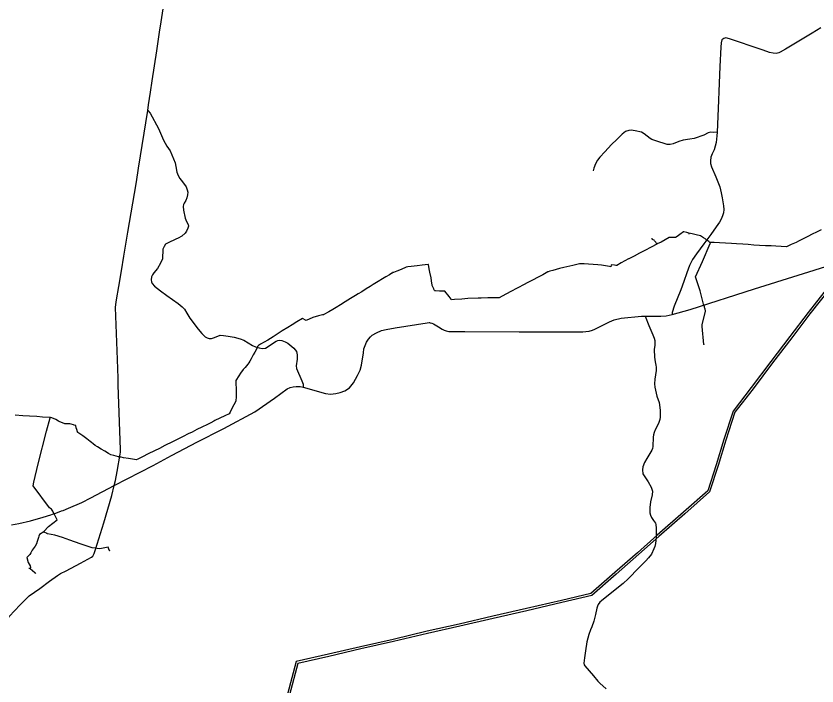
# Model space of a CAD drawing. Extents: x -789162 to -606354, y -1062736 to -945481.
# Drawn here: x -708793 to -703238, y -972031 to -967380 of the extents above; entities that cross this region are included whole.
import ezdxf

# ---------------------------------------------------------------- set-up
doc = ezdxf.new("R2010")
doc.units = 0
for name, color, linetype in [('_SIRSI VZTAHY_ELEKTRICKE VEDENI VN 110 kV S', 7, 'Continuous'), ('_SIRSI VZTAHY_SILNICE I TRIDY_STAV', 7, 'Continuous'), ('_SIRSI VZTAHY_SILNICE II TRIDY_STAV', 7, 'Continuous'), ('_SIRSI VZTAHY_SILNICE III TRIDY_STAV', 7, 'Continuous'), ('_SIRSI VZTAHY_VTL PLYNOVOD', 7, 'Continuous')]:
    doc.layers.add(name, color=color, linetype=linetype)

msp = doc.modelspace()

# ---------------------------------------------------------------- linework, layer by layer
at = {"layer": '_SIRSI VZTAHY_ELEKTRICKE VEDENI VN 110 kV S'}
for points in [[(-703148, -969247.5), (-703298.9, -969438.4), (-703425.5, -969605.4), (-703557.7, -969779.2), (-703693.7, -969958.3), (-703820.3, -970122.3), (-703883.6, -970319.5), (-703938.1, -970495.4), (-703995.9, -970675.4), (-704164.3, -970824.6), (-704345.3, -970983.1), (-704345.6, -970983.3)], [(-703136.1, -969256.7), (-703287, -969447.5), (-703413.5, -969614.4), (-703545.7, -969788.3), (-703681.8, -969967.4), (-703806.8, -970129.4), (-703869.2, -970324), (-703923.8, -970500), (-703982.9, -970684), (-704154.5, -970835.9), (-704335.3, -970994.2)], [(-704345.6, -970983.3), (-704483.2, -971105.8), (-704640.2, -971243.7), (-704805.9, -971389.2), (-705010.9, -971436.8), (-705252.7, -971493.5), (-705486.5, -971546.8), (-705718.5, -971600.9), (-705941.4, -971651.5), (-706177.1, -971707.5), (-706404.6, -971759.6), (-706625.7, -971810.9), (-706850.7, -971861.4), (-706910.2, -972087.9)], [(-704335.3, -970994.2), (-704335.5, -970994.4), (-704473.4, -971117.1), (-704630.4, -971255), (-704799, -971403.1), (-705007.7, -971451.5), (-705249.2, -971508.2), (-705483.1, -971561.4), (-705715.1, -971615.5), (-705938, -971666.1), (-706173.7, -971722.2), (-706401.2, -971774.2), (-706622.3, -971825.5), (-706838.7, -971874), (-706895.7, -972091.8)]]:
    msp.add_lwpolyline(points, dxfattribs=at)
at = {"layer": '_SIRSI VZTAHY_SILNICE I TRIDY_STAV'}
for points in [[(-704241.8, -969452.9), (-704118.4, -969418.2), (-703671.8, -969275.3), (-702837.6, -969013.3), (-702803.8, -969003), (-702753.1, -968990.7), (-702733.2, -968987.2), (-702705, -968982.4), (-702653.1, -968976.3), (-702635.2, -968975.4), (-702591.1, -968973.3), (-702555.2, -968974.9), (-702514.2, -968977.4), (-702487.4, -968980.9), (-702451, -968987.1), (-702427.1, -968991.4), (-702202.1, -969047.1), (-701903.3, -969123.5)], [(-706800.6, -969957.2), (-706646.8, -970001.6), (-706610.6, -970005.6), (-706574.3, -970001.4), (-706543.7, -969993.8), (-706511.4, -969982.3), (-706480.2, -969961.9), (-706452, -969927.8), (-706424.6, -969875.6), (-706405.1, -969838.6), (-706395.6, -969804.9), (-706383.7, -969717.5), (-706379.7, -969690), (-706371.3, -969666.8), (-706360.9, -969644.8), (-706347.6, -969623.2), (-706334.6, -969608.1), (-706322.6, -969596.2), (-706293.1, -969578.9), (-706256.9, -969564.1), (-706226.3, -969556.5), (-706162.4, -969545.6), (-705940.6, -969509.1), (-705927.6, -969508.9), (-705924.4, -969508.9), (-705920.7, -969509.6), (-705909.6, -969511.4), (-705896.4, -969517.2), (-705861.7, -969538.9), (-705837.4, -969555.1), (-705823.1, -969561.6), (-705810.2, -969565.6), (-705791.5, -969569.2), (-705680.2, -969570.5), (-705303.4, -969572.4), (-705275.2, -969573), (-704975.7, -969572.9), (-704862.2, -969573), (-704840.2, -969570.8), (-704817.6, -969567.2), (-704794.1, -969560.4), (-704778.2, -969554.9), (-704677.2, -969504.1), (-704660.5, -969495.8), (-704644.6, -969489.7), (-704596.4, -969478.4), (-704454.3, -969464.1), (-704429.6, -969463.6)], [(-704429.6, -969463.6), (-704404, -969463.3), (-704346.7, -969464.4), (-704319.8, -969464.3), (-704284.7, -969460.9), (-704241.8, -969452.9)], [(-708111.1, -970639.8), (-707842.2, -970500.8), (-707714.4, -970431.4), (-707534.7, -970336.6), (-707360.1, -970248.1), (-707350.4, -970243.4), (-707136.2, -970127.8), (-707000, -970032.1), (-706911.6, -969967.9), (-706891.3, -969959.4), (-706870.3, -969954.6), (-706850.2, -969951.5), (-706822.3, -969952.1), (-706800.6, -969957.2)], [(-708824.8, -970913.4), (-708773.6, -970902.8), (-708692.6, -970884.8), (-708605.3, -970860.1), (-708550.1, -970842.2), (-708540.1, -970838.9), (-708528.6, -970835.2), (-708478, -970816.2), (-708466.7, -970812.6), (-708428.1, -970797.6), (-708335, -970756.8), (-708273.2, -970725), (-708111.1, -970639.8)]]:
    msp.add_lwpolyline(points, dxfattribs=at)
at = {"layer": '_SIRSI VZTAHY_SILNICE II TRIDY_STAV'}
for points in [[(-707878.5, -968035.2), (-707873.6, -967995.9), (-707860.2, -967909.6), (-707847.9, -967829.4), (-707816.7, -967622.3), (-707797.5, -967491.8), (-707785.9, -967420), (-707768.1, -967301)], [(-708111.1, -970639.8), (-708103, -970603.9), (-708092.1, -970543.1), (-708070.5, -970422), (-708068.9, -970406.9), (-708068.4, -970388.4), (-708083.5, -969943.1), (-708085.3, -969893.6), (-708089.9, -969765.4), (-708100.3, -969463.6), (-708102.1, -969403.4), (-708099.9, -969381.9), (-708095.2, -969351.1), (-708079.6, -969258.7), (-708060.7, -969148.8), (-708044.3, -969047.2), (-708016.5, -968879.7), (-707971.2, -968613.1), (-707957.8, -968530.8), (-707942.2, -968437.2), (-707878.5, -968035.2)], [(-708910.2, -971640.8), (-708900.3, -971626.2), (-708881.8, -971583.1), (-708876, -971576.5), (-708857.7, -971564), (-708839.2, -971549.7), (-708800, -971507.1), (-708766.4, -971470.9), (-708732.3, -971434.9), (-708701.1, -971406.1), (-708627.4, -971354.2), (-708561.4, -971303.9), (-708505.1, -971264.4), (-708483.9, -971250), (-708445, -971230.7), (-708346.5, -971178.8), (-708268.8, -971135.7), (-708260.3, -971129.1), (-708254.2, -971121.7), (-708249.7, -971111.6), (-708240.4, -971084.4), (-708183.9, -970897.6), (-708127.2, -970709.2), (-708111.1, -970639.8)]]:
    msp.add_lwpolyline(points, dxfattribs=at)
at = {"layer": '_SIRSI VZTAHY_SILNICE III TRIDY_STAV'}
for points in [[(-703212, -967463.3), (-703270.7, -967499.2), (-703457.2, -967610.7), (-703494.3, -967631.6), (-703503.3, -967635), (-703521.8, -967640.1), (-703541.6, -967639), (-703568.1, -967632.9), (-703612, -967617.3), (-703624.4, -967613.6), (-703844.3, -967537.9), (-703870, -967532.6), (-703885.1, -967535.6), (-703897.3, -967544.9), (-703903.4, -967566.8), (-703904.8, -967595.7), (-703911.1, -967730.8), (-703916.6, -967847.3), (-703924.2, -968022.7), (-703930.8, -968186.3)], [(-707878.5, -968035.2), (-707861.5, -968054.5), (-707804.3, -968160.1), (-707768.9, -968243.1), (-707747.1, -968282.8), (-707724, -968316.3), (-707688.8, -968399.9), (-707683.3, -968425.8), (-707677.7, -968464.8), (-707668.6, -968488.6), (-707656.1, -968508.8), (-707638.4, -968530.4), (-707612.8, -968565), (-707604.6, -968586.4), (-707601.2, -968603.2), (-707603.5, -968622.7), (-707609, -968642), (-707615.4, -968660), (-707626.5, -968679), (-707631, -968688.7), (-707632.6, -968703.4), (-707630.2, -968727.5), (-707618.5, -968783.2), (-707611, -968807.7), (-707598.5, -968828.3), (-707597.5, -968839.2), (-707600.1, -968853.7), (-707610.2, -968874.3), (-707619.9, -968887.6), (-707642.6, -968907.7), (-707668.4, -968922.4), (-707683.7, -968930.5), (-707737.2, -968953.9), (-707754.8, -968964.9), (-707764.6, -968979.8), (-707773.5, -968999), (-707776.2, -969066.7), (-707790, -969096.4), (-707810.9, -969133.2), (-707837.7, -969162.7), (-707847.2, -969177.6), (-707852.5, -969191.3), (-707856, -969211.9), (-707853.8, -969224.7), (-707847.8, -969236.8), (-707832.8, -969254.8), (-707790.2, -969287.1), (-707746.1, -969321.2), (-707667.3, -969376.4), (-707639.2, -969398.4), (-707625, -969415.2), (-707608.6, -969442.7), (-707586.1, -969478.7), (-707528.4, -969553.3), (-707504.4, -969583.1), (-707490.1, -969599.1), (-707480, -969608.3), (-707466.3, -969614.8), (-707452.5, -969618.6), (-707436.3, -969619), (-707415.4, -969612.4), (-707377.9, -969595.9), (-707354.1, -969597.2), (-707321.7, -969601.8), (-707279.4, -969609.8), (-707237.1, -969620.3), (-707213.8, -969631.3), (-707181.9, -969649.1), (-707153.2, -969666.5), (-707131.5, -969676.3), (-707105.6, -969683.7), (-707085.2, -969688.2), (-707063.3, -969686.4), (-706988.7, -969636.6), (-706976.2, -969631.9), (-706963.3, -969631.6), (-706949.8, -969633.2), (-706926.1, -969642), (-706908.2, -969652), (-706866.1, -969686.6), (-706847.6, -969708.1), (-706841.7, -969731.6), (-706844, -969762.1), (-706850.1, -969807.6), (-706846.6, -969826.1), (-706811.4, -969911.8), (-706802.1, -969936.6), (-706800.6, -969957.2)], [(-703930.8, -968186.3), (-703954.1, -968188), (-703976.8, -968187.5), (-703992.4, -968190.3), (-704022.9, -968208.6), (-704090.2, -968231.4), (-704120.1, -968236.1), (-704165.8, -968241.8), (-704195.7, -968251.5), (-704234.4, -968268.2), (-704256.8, -968271.7), (-704276.1, -968271.2), (-704355.6, -968246.7), (-704382.7, -968238.6), (-704395.7, -968230.6), (-704415, -968214.2), (-704435.6, -968197.5), (-704454.5, -968186.9), (-704499.7, -968176.4), (-704525.6, -968173), (-704544, -968174.2), (-704565.1, -968183), (-704589, -968200.8), (-704605.4, -968216.9), (-704626.7, -968237.5), (-704663.6, -968271.3), (-704710.2, -968322.2), (-704743.4, -968360), (-704760.7, -968381.5), (-704774.7, -968407), (-704784.8, -968435.9), (-704791.2, -968454.7)], [(-703930.8, -968186.3), (-703932.4, -968211.6), (-703936.9, -968258.1), (-703943.3, -968283.3), (-703952.1, -968308.5), (-703965.5, -968337.6), (-703973.4, -968361.3), (-703976.6, -968384.9), (-703976.2, -968403.2), (-703969.7, -968426.4), (-703939.3, -968497.1), (-703911.9, -968565.6), (-703902.7, -968607.8), (-703895.9, -968643.1), (-703886.9, -968697), (-703884.8, -968722.7), (-703887.2, -968746.6), (-703894.1, -968767.7), (-703902.3, -968791), (-703913.1, -968811.4), (-703937.4, -968843.3), (-703974.2, -968896), (-704022.6, -968961.7), (-704074.4, -969031.7), (-704100.8, -969069.5), (-704122.9, -969113), (-704140.6, -969162.5), (-704162.6, -969223.3), (-704183.2, -969282.1), (-704228.5, -969393.7), (-704242.9, -969438.2), (-704241.8, -969452.9)], [(-704429.6, -969463.6), (-704403.4, -969529.7), (-704376.5, -969594), (-704367.7, -969615.9), (-704362.7, -969633.1), (-704363.2, -969665.4), (-704367.5, -969695.8), (-704364.3, -969748.2), (-704360.9, -969780.5), (-704355, -969804.8), (-704352.7, -969817.8), (-704354.2, -969840.3), (-704361.9, -969901.1), (-704363.9, -969933.5), (-704361.4, -969957.8), (-704348.8, -970020.3), (-704331.5, -970064.1), (-704330.1, -970079.5), (-704326.5, -970118.4), (-704326, -970165.6), (-704328.6, -970182.1), (-704333.9, -970201.2), (-704347.6, -970231.6), (-704360.3, -970253.6), (-704368.3, -970272.4), (-704372.5, -970286.6), (-704374.2, -970304.2), (-704376.7, -970369.5), (-704378.3, -970381.9), (-704383.6, -970394.3), (-704397.4, -970418.1), (-704418.3, -970451.7), (-704434.4, -970479.8), (-704445.1, -970509.4), (-704449.1, -970529.5), (-704445.1, -970557.2), (-704432.3, -970579.9), (-704409.6, -970613.3), (-704387.8, -970651.2), (-704379.6, -970677.7), (-704380.1, -970703.2), (-704391.8, -970752.3), (-704397.6, -970791.4), (-704397.1, -970828.2), (-704392.3, -970846), (-704386, -970861.8), (-704372.5, -970882.2), (-704359, -970899.9), (-704354.5, -970911.1), (-704352.7, -970935.9), (-704352.9, -970967.4), (-704353.6, -970997.5), (-704357.2, -971041.2), (-704363.5, -971062.6), (-704368.8, -971078.3), (-704385.1, -971114.9), (-704406.4, -971142), (-704424.1, -971161.8), (-704473.8, -971211.4), (-704548.2, -971287.8), (-704581, -971318.5), (-704649.3, -971372.2), (-704732, -971439.2), (-704743.7, -971449.2), (-704755, -971464.4), (-704761.2, -971476.5), (-704765.4, -971491.6), (-704774.3, -971534), (-704786, -971580.7), (-704800.4, -971620.2), (-704808.8, -971640.3), (-704821, -971672.8), (-704833.1, -971724.9), (-704842.5, -971786.7), (-704850.1, -971835.3), (-704854, -971873.4), (-704852.5, -971883.7), (-704848.8, -971891.9), (-704788.4, -971959.9), (-704756.9, -971996.4), (-704744, -972011.7), (-704699.5, -972050.2)]]:
    msp.add_lwpolyline(points, dxfattribs=at)
at = {"layer": '_SIRSI VZTAHY_VTL PLYNOVOD'}
for points in [[(-704125.7, -968887.3), (-704141.4, -968883.7), (-704161.9, -968878.3), (-704163.6, -968878.1), (-704164.9, -968878.5), (-704189.6, -968896), (-704208.2, -968910.3), (-704219.6, -968918.9), (-704231.5, -968918.6), (-704256.9, -968918.4), (-704263, -968918.4), (-704263, -968918.4), (-704263, -968918.4), (-704319.7, -968950.1), (-704324, -968951.9), (-704324.1, -968951.9), (-704341.3, -968959), (-704348.4, -968963.1)], [(-704125.7, -968887.3), (-704126.1, -968889.7), (-704126.3, -968891.3), (-704126.6, -968893.7)], [(-703975.9, -968951.8), (-703977.8, -968951.8), (-703981.7, -968951.5), (-703983.3, -968951), (-703988.7, -968946.6), (-704001.2, -968937.2), (-704001.9, -968936.7), (-704006.4, -968932.9), (-704009.6, -968930.4), (-704024.8, -968919.6), (-704045.3, -968905.4), (-704076.4, -968898.2), (-704103.9, -968892.3), (-704125.7, -968887.3)], [(-703209.2, -968865.3), (-703241.7, -968880.7), (-703241.8, -968880.7), (-703270.6, -968895), (-703300.4, -968910.7), (-703328.9, -968924.8), (-703366.1, -968943.4), (-703366.2, -968943.4), (-703382.4, -968951.4), (-703416.8, -968967.4), (-703440.5, -968978.2), (-703450, -968982.5), (-703523.2, -968977.9), (-703555.4, -968976.6), (-703596, -968975.2), (-703636.5, -968973.4), (-703676.3, -968970.5), (-703715.7, -968967.3), (-703753.2, -968964.4), (-703753.4, -968964.4), (-703797, -968961.2), (-703830.6, -968959.1), (-703872.3, -968956.3), (-703913.5, -968954.3), (-703914, -968954.3), (-703914, -968954.3), (-703950.2, -968952.7), (-703974.3, -968951.9), (-703975.6, -968951.9), (-703975.9, -968951.8)], [(-704348.4, -968963.1), (-704389.1, -968985.4), (-704432.6, -969007.7), (-704468.3, -969026.8), (-704506.8, -969047.3), (-704544, -969066.9), (-704544.2, -969067), (-704595.4, -969094.7), (-704626.7, -969112.1), (-704629.4, -969113.2), (-704632, -969112.7), (-704641.8, -969110.9), (-704664.4, -969106.7), (-704667.6, -969121.4), (-704676, -969119.6), (-704676.1, -969119.6), (-704733.4, -969108.9), (-704758.6, -969106.8), (-704822.5, -969102.1), (-704851.8, -969101.1), (-704873.4, -969100.8), (-704884, -969101.7), (-704903.4, -969105.6), (-704930.3, -969111.1), (-704993.1, -969125.2), (-705023.4, -969133.1), (-705070.8, -969147.1), (-705070.8, -969147.1), (-705090.4, -969152), (-705103.2, -969155.8), (-705103.8, -969155.9), (-705103.8, -969155.9), (-705138.1, -969176), (-705170.9, -969193.7), (-705209.8, -969213.7), (-705257, -969238.3), (-705260, -969239.8), (-705323, -969272.6), (-705356, -969290.6), (-705396.4, -969312.2), (-705442.7, -969336.5), (-705448.7, -969336), (-705448.8, -969336), (-705485.3, -969336.6), (-705520.4, -969337.1), (-705520.4, -969337.1), (-705566.5, -969338.3), (-705586.9, -969339.7), (-705660.4, -969342.1), (-705700.2, -969346.2), (-705750.7, -969348.6), (-705772.5, -969349.6), (-705775.3, -969345.8), (-705788.9, -969327.6), (-705789, -969327.5), (-705819.1, -969290.3), (-705819.1, -969290.3), (-705855.9, -969289.8), (-705883.3, -969289), (-705888.6, -969289), (-705888.6, -969289), (-705890.9, -969284.6), (-705894.1, -969277.4), (-705895.8, -969273.6), (-705901.5, -969260.5), (-705905.7, -969250.9), (-705906.9, -969247.8), (-705907.4, -969244.6), (-705907.7, -969243), (-705908.1, -969239.9), (-705908.4, -969238), (-705908.5, -969237.5), (-705914.7, -969198.3), (-705914.7, -969198.2), (-705922.9, -969157.4), (-705925, -969147), (-705932.6, -969107.3), (-705933.1, -969106.3), (-705933.1, -969106.3), (-705934.2, -969105.6), (-705975, -969110.1), (-706009.9, -969114.6), (-706053.1, -969119.2), (-706075.6, -969121.7), (-706076.1, -969121.8), (-706086.2, -969123.7), (-706122.5, -969139), (-706152.5, -969150.9), (-706175.2, -969159.7), (-706178.9, -969161), (-706180.9, -969161.9), (-706180.9, -969161.9), (-706182.3, -969162.9), (-706184.6, -969164.4), (-706186.4, -969165.6), (-706203.2, -969176.1), (-706227.7, -969191), (-706250.2, -969204.2), (-706250.2, -969204.2), (-706281.2, -969223.4), (-706315, -969244.4), (-706337.3, -969258.6), (-706337.4, -969258.7), (-706363.6, -969275.2), (-706394.8, -969294.9), (-706419.4, -969309.9), (-706419.5, -969310), (-706437.5, -969320.4), (-706472.4, -969341.3), (-706509.1, -969364.2), (-706543.3, -969384.5), (-706573.3, -969403.5), (-706596.3, -969418), (-706624, -969434.8), (-706657.7, -969451.8), (-706660.5, -969454.2), (-706667.8, -969455.7), (-706695.9, -969461.5), (-706695.9, -969461.5), (-706733.2, -969474.3), (-706779.8, -969492.9), (-706806.3, -969480.6), (-706844.7, -969502.9), (-706878.6, -969524.1), (-706908.2, -969542.8), (-706946.3, -969566.8), (-706980.7, -969588.6), (-707009.5, -969606.8), (-707046.8, -969629.4), (-707070.8, -969643.5), (-707070.9, -969643.7), (-707097.6, -969658.5), (-707097.7, -969658.5), (-707111.2, -969668.1), (-707116.1, -969672.3), (-707117.8, -969675.6), (-707123.3, -969688.5), (-707123.3, -969688.5), (-707136.5, -969714.5), (-707146.9, -969733.4), (-707156.8, -969750.6), (-707162.5, -969760.5), (-707171.1, -969775.2), (-707177.8, -969787), (-707177.8, -969787), (-707185.5, -969797.4), (-707185.7, -969797.6), (-707203.6, -969819.1), (-707216.5, -969834.4), (-707216.5, -969834.4), (-707235.2, -969859.3), (-707247.6, -969877.4), (-707268.7, -969911.4), (-707268, -969922.1), (-707267.6, -969928.3), (-707267.3, -969939.5), (-707266.8, -969958.6), (-707266.3, -969985.7), (-707266.1, -970007.9), (-707266.6, -970027.4), (-707267.8, -970046), (-707268.3, -970052.8), (-707281.9, -970079.1), (-707292.9, -970100.8), (-707308.5, -970130.3), (-707314.3, -970141.1), (-707343.8, -970156.5), (-707412.8, -970188.3), (-707412.8, -970188.4), (-707420.6, -970192.4), (-707420.7, -970192.4), (-707441.3, -970203.2), (-707464, -970214.8), (-707504.7, -970235.2), (-707538.5, -970251.4), (-707571.7, -970268.3), (-707599.3, -970281.8), (-707634, -970298.8), (-707669.6, -970316.9), (-707708.1, -970336.1), (-707708.1, -970336.1), (-707759.6, -970362.1), (-707798.3, -970381.4), (-707833, -970398.3), (-707876.7, -970420.1), (-707916.3, -970440), (-707948.5, -970456.1), (-707959, -970461), (-707971.1, -970458.8), (-707984.4, -970456.4), (-708013.2, -970451.7), (-708046.8, -970446.5), (-708062.2, -970443.8), (-708070.5, -970442.4), (-708077.8, -970440.8), (-708080.9, -970440.1), (-708080.9, -970440.1), (-708115, -970431.9), (-708135.8, -970427.6), (-708135.8, -970427.6), (-708150.7, -970418), (-708177.2, -970401.2), (-708201.1, -970386.2), (-708226.4, -970371.6), (-708243.6, -970361.1), (-708258.5, -970350.5), (-708269.1, -970341.9), (-708278.6, -970334), (-708278.7, -970334), (-708300.9, -970316.2), (-708330.2, -970295), (-708356.4, -970275.6), (-708363.3, -970270.5), (-708365.8, -970268.4), (-708367.1, -970265.9), (-708371.3, -970251.3), (-708371.3, -970251.2), (-708374.3, -970239.7), (-708378.8, -970221.9), (-708388.7, -970219.5), (-708394.4, -970217.9), (-708409.2, -970213.8), (-708418.3, -970211.9), (-708426.1, -970212.2), (-708444.9, -970212.3), (-708446.2, -970212.2), (-708453.4, -970212), (-708492.9, -970194.6), (-708496.9, -970192.9), (-708517.3, -970182.3), (-708543.8, -970170.3), (-708543.8, -970170.3), (-708552.4, -970166.7), (-708553, -970166.6)], [(-704382.5, -968923.6), (-704382.9, -968923.9), (-704383.5, -968924.3), (-704383.5, -968924.3), (-704383.5, -968924.3), (-704383.9, -968924.7), (-704382.8, -968926.4), (-704382.5, -968926.7)], [(-704382.1, -968927.4), (-704382.4, -968927.6), (-704382.7, -968927.3), (-704382.8, -968927.1), (-704382.9, -968926.9), (-704382.5, -968926.7)], [(-704382.5, -968926.7), (-704382.3, -968927), (-704382.1, -968927.4)], [(-704348.4, -968963.1), (-704352.9, -968954.5), (-704356.5, -968949.7), (-704360.1, -968945), (-704363.8, -968940.2), (-704367.7, -968935.9), (-704373, -968933.2), (-704378.2, -968930.6), (-704380.6, -968929.5), (-704381.6, -968928.1), (-704381.8, -968927.9), (-704381.9, -968927.7), (-704382.1, -968927.4)], [(-704022.8, -969661.7), (-704022.9, -969661.3), (-704023, -969660.7), (-704023, -969660.2), (-704033.3, -969536.5), (-704033.6, -969533.8), (-704034.1, -969525.3), (-704034.3, -969523.2), (-704011.4, -969428.9), (-704014.5, -969412.7), (-704014.5, -969412.1), (-704014.8, -969411.4), (-704018.3, -969400.1), (-704018.3, -969400.1), (-704024.9, -969379.9), (-704049.3, -969288.1), (-704081, -969191.9), (-704032.4, -969084.8), (-703979.4, -968959.5), (-703976.9, -968953.9), (-703976.8, -968953.7)], [(-703976.8, -968953.7), (-703976.3, -968953.9), (-703976.3, -968953.8), (-703976.1, -968953.6), (-703976, -968953.3), (-703976.4, -968953)], [(-703976.4, -968953), (-703976.5, -968953.3), (-703976.6, -968953.4), (-703976.8, -968953.7)], [(-703975.9, -968951.8), (-703976.3, -968952.8), (-703976.4, -968953)], [(-704022.8, -969661.7), (-704022, -969661.5), (-704021.9, -969662.1), (-704021.8, -969662.6), (-704021.7, -969662.8), (-704022.5, -969662.9)], [(-704022.8, -969661.7), (-704022.7, -969662.3), (-704022.5, -969662.9)], [(-704022.5, -969662.9), (-704022.5, -969663.4)], [(-708798.9, -970149.6), (-708746.3, -970153.5), (-708746.3, -970153.5), (-708699.3, -970156.2), (-708648.9, -970159.2), (-708609.1, -970161.8), (-708557.4, -970165.9), (-708556.8, -970166)], [(-708600, -970958.8), (-708566.8, -970924.1), (-708507.5, -970877.9), (-708507.8, -970877.2), (-708509.6, -970873.6), (-708526.3, -970840.6), (-708526.6, -970840), (-708537.2, -970819), (-708537.6, -970818.3), (-708545.4, -970802.9), (-708561.4, -970794.6), (-708674.3, -970641.3), (-708669.3, -970616.7), (-708638.4, -970488.1), (-708580, -970262.7), (-708556.7, -970170.6), (-708556, -970169), (-708555.8, -970167.9)], [(-708555.8, -970167.9), (-708557, -970167.8), (-708556.9, -970167.3), (-708556.8, -970166.8)], [(-708556.8, -970166.8), (-708556.8, -970166)], [(-708553, -970166.6), (-708553.6, -970166.5), (-708554.9, -970166.3), (-708556.1, -970166.1), (-708556.8, -970166)], [(-708555.1, -970167), (-708556, -970166.9), (-708556.8, -970166.8)], [(-708555.2, -970168), (-708555.8, -970167.9)], [(-708555.1, -970167), (-708555.1, -970167.3), (-708555.1, -970167.6), (-708555.2, -970168)], [(-708553.1, -970167.3), (-708553.2, -970167.8), (-708553.3, -970168.3), (-708555.2, -970168)], [(-708553.1, -970167.3), (-708554.1, -970167.2), (-708555.1, -970167)], [(-708553, -970166.6), (-708553.1, -970167.3)], [(-708600, -970958.8), (-708600.7, -970959.8), (-708629.1, -970980.6), (-708635.1, -970991.1), (-708637.6, -970999.5), (-708637.6, -970999.6), (-708645.4, -971027), (-708645.4, -971027), (-708645.6, -971027.4), (-708650.2, -971043.7), (-708660.6, -971059.5), (-708680, -971089.3), (-708690.7, -971107.5), (-708697.2, -971117.8), (-708718, -971138.5), (-708708.5, -971173.6), (-708700.4, -971185.9), (-708695.4, -971198), (-708692.9, -971208), (-708693.8, -971216)], [(-708600, -970958.8), (-708599, -970959.6), (-708598.6, -970959.9)], [(-708597.8, -970960.6), (-708597.4, -970960.2), (-708597.6, -970960.1), (-708597.8, -970959.9), (-708598.3, -970959.5), (-708598.6, -970959.9)], [(-708598.6, -970959.9), (-708598.2, -970960.3), (-708597.8, -970960.6)], [(-708142.5, -971095.5), (-708142.6, -971095.3), (-708142.9, -971094.5), (-708145.3, -971088.4), (-708145.5, -971088), (-708153.3, -971068.5), (-708153.5, -971068), (-708153.9, -971067.1), (-708210.3, -971078.3), (-708230.2, -971076.2), (-708239.3, -971075.2), (-708242.7, -971075.2), (-708265.3, -971072.5), (-708348.6, -971044.4), (-708418.7, -971019.8), (-708470.7, -971001.4), (-708524.3, -970983.7), (-708574.6, -970974.5), (-708574.8, -970974.2), (-708575.3, -970973.8), (-708577, -970972.9), (-708577.9, -970972.5), (-708581.3, -970970.9), (-708592.5, -970965), (-708597.4, -970961), (-708597.8, -970960.6)], [(-708693.8, -971216), (-708703, -971214.9), (-708704.3, -971214.8)], [(-708693.8, -971216), (-708662.3, -971243.5), (-708661.2, -971244.5), (-708660.9, -971244.7)], [(-708660.3, -971245.2), (-708659.9, -971244.8), (-708660, -971244.7), (-708660.2, -971244.5), (-708660.6, -971244.2), (-708660.9, -971244.7)], [(-708660.9, -971244.7), (-708660.7, -971244.9), (-708660.6, -971245), (-708660.3, -971245.2)], [(-708655.7, -971249.3), (-708658.1, -971247.1), (-708660.1, -971245.4), (-708660.3, -971245.2)]]:
    msp.add_lwpolyline(points, dxfattribs=at)

doc.saveas('drawing.dxf')
